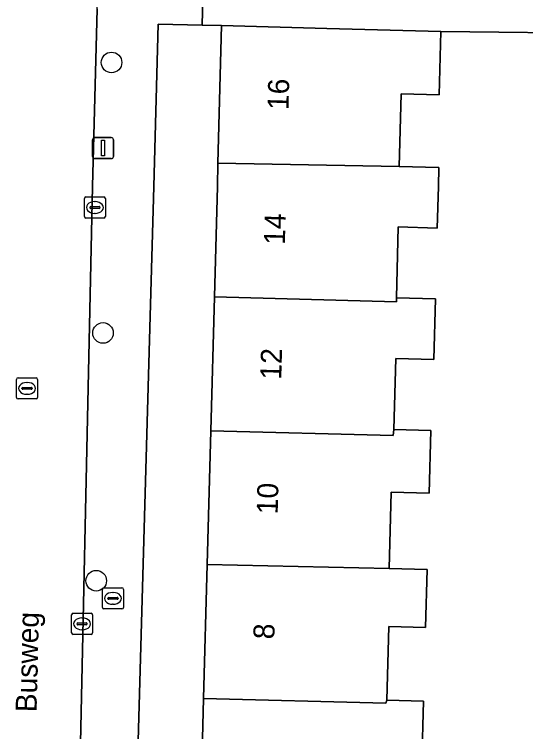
# Model space of a CAD drawing. Extents: x 162082 to 163401, y 388089 to 388636.
# Drawn here: x 162392.24 to 162416.53, y 388224.12 to 388258.18 of the extents above; entities that cross this region are included whole.
import ezdxf

# ---------------------------------------------------------------- set-up
doc = ezdxf.new("R2010")
doc.units = 0
for name, color, linetype in [('IMGEO_Boom', 7, 'Continuous'), ('IMGEO_Brandkraan', 7, 'Continuous'), ('IMGEO_Erf', 7, 'Continuous'), ('IMGEO_Kolk', 7, 'Continuous'), ('IMGEO_Lichtmast', 7, 'Continuous'), ('IMGEO_Openbare_ruimte_label', 7, 'Continuous'), ('IMGEO_Pand', 7, 'Continuous'), ('IMGEO_Pand_nummerreeks', 7, 'Continuous'), ('IMGEO_Rijbaan_lokaal_open', 7, 'Continuous'), ('IMGEO_Rioolput', 7, 'Continuous'), ('IMGEO_Voetpad_open', 7, 'Continuous')]:
    doc.layers.add(name, color=color, linetype=linetype)

msp = doc.modelspace()

# ---------------------------------------------------------------- linework, layer by layer
at = {"layer": 'IMGEO_Boom'}
for centre in [(162396.86, 388255.892), (162396.454, 388243.049), (162396.132, 388231.285)]:
    msp.add_circle(centre, 0.489, dxfattribs=at)
at = {"layer": 'IMGEO_Brandkraan'}
for p, q in [((162396.426, 388230.021), (162396.426, 388230.873)), ((162396.501, 388230.947), (162397.353, 388230.947)), ((162396.914, 388230.727), (162396.939, 388230.727)), ((162397.427, 388230.873), (162397.427, 388230.021)), ((162396.685, 388230.441), (162396.685, 388230.453)), ((162397.123, 388230.404), (162396.725, 388230.404)), ((162396.728, 388230.49), (162397.126, 388230.49)), ((162397.169, 388230.453), (162397.169, 388230.441)), ((162396.937, 388230.167), (162396.912, 388230.167)), ((162397.353, 388229.947), (162396.501, 388229.947))]:
    msp.add_line(p, q, dxfattribs=at)
for points in [[(162396.426, 388230.021), (162396.426, 388230.873)], [(162396.501, 388230.947), (162397.353, 388230.947)], [(162397.427, 388230.873), (162397.427, 388230.021)], [(162397.353, 388229.947), (162396.501, 388229.947)]]:
    msp.add_lwpolyline(points, dxfattribs=at)
for centre, radius, start, end in [((162396.503, 388230.871), 0.0765, 91.552, 178.448), ((162396.503, 388230.871), 0.0765, 91.552, 178.448), ((162397.351, 388230.871), 0.0765, 1.552, 88.448), ((162397.351, 388230.871), 0.0765, 1.552, 88.448), ((162396.725, 388230.45), 0.0403, 85.8775, 175.7526), ((162396.722, 388230.44), 0.0366, 178.938, 274.7102), ((162397.126, 388230.447), 0.043, 264.8664, 352.4533), ((162397.13, 388230.452), 0.0386, 1.7309, 96.639), ((162396.503, 388230.023), 0.0765, 181.552, 268.448), ((162396.503, 388230.023), 0.0765, 181.552, 268.448), ((162397.351, 388230.023), 0.0765, 271.552, 358.448), ((162397.351, 388230.023), 0.0765, 271.552, 358.448)]:
    msp.add_arc(centre, radius, start, end, dxfattribs=at)
for centre, major_axis, ratio, start_param, end_param in [((162396.913, 388230.447), (-0.387, 0.002), 0.722429, 4.712389, 7.853982), ((162396.938, 388230.447), (-0.39, 0.002), 0.717154, 1.570796, 4.712389)]:
    msp.add_ellipse(centre, major_axis=major_axis, ratio=ratio, start_param=start_param, end_param=end_param, dxfattribs=at)
at = {"layer": 'IMGEO_Erf'}
for points in [[(162401.064, 388219.347), (162401.234, 388225.701), (162401.404, 388232.055), (162401.574, 388238.408), (162401.744, 388244.762), (162401.884, 388250), (162401.914, 388251.116), (162402.088, 388257.646), (162401.158, 388257.665), (162399.079, 388257.704), (162398.862, 388250), (162397.665, 388207.451)], [(162420.746, 388257.264), (162412.493, 388257.368), (162412.412, 388254.355), (162410.616, 388254.403), (162410.524, 388250.951), (162412.404, 388250.901), (162412.38, 388250), (162412.328, 388248.032), (162410.477, 388248.082), (162410.387, 388244.713), (162412.243, 388244.663), (162412.166, 388241.791), (162410.357, 388241.839), (162410.267, 388238.471), (162412.023, 388238.424), (162411.943, 388235.436), (162410.137, 388235.484), (162410.041, 388231.871), (162411.851, 388231.822), (162411.777, 388229.06), (162410.027, 388229.107), (162409.934, 388225.608), (162411.677, 388225.562), (162411.598, 388222.628)]]:
    msp.add_lwpolyline(points, dxfattribs=at)
at = {"layer": 'IMGEO_Kolk'}
for p, q in [((162395.569, 388248.579), (162395.569, 388249.431)), ((162395.644, 388249.505), (162396.496, 388249.505)), ((162396.57, 388249.431), (162396.57, 388248.579)), ((162395.871, 388249.048), (162396.269, 388249.048)), ((162396.057, 388249.285), (162396.082, 388249.285)), ((162395.828, 388248.999), (162395.828, 388249.011)), ((162396.266, 388248.962), (162395.868, 388248.962)), ((162396.08, 388248.725), (162396.055, 388248.725)), ((162396.312, 388249.011), (162396.312, 388248.999)), ((162396.496, 388248.505), (162395.644, 388248.505)), ((162394.959, 388228.811), (162394.959, 388229.663)), ((162395.034, 388229.737), (162395.886, 388229.737)), ((162395.96, 388229.663), (162395.96, 388228.811)), ((162395.261, 388229.28), (162395.659, 388229.28)), ((162395.447, 388229.517), (162395.472, 388229.517)), ((162395.218, 388229.231), (162395.218, 388229.243)), ((162395.656, 388229.194), (162395.258, 388229.194)), ((162395.47, 388228.957), (162395.445, 388228.957)), ((162395.702, 388229.243), (162395.702, 388229.231)), ((162395.886, 388228.737), (162395.034, 388228.737))]:
    msp.add_line(p, q, dxfattribs=at)
for points in [[(162395.569, 388248.579), (162395.569, 388249.431)], [(162395.644, 388249.505), (162396.496, 388249.505)], [(162396.57, 388249.431), (162396.57, 388248.579)], [(162396.496, 388248.505), (162395.644, 388248.505)], [(162394.959, 388228.811), (162394.959, 388229.663)], [(162395.034, 388229.737), (162395.886, 388229.737)], [(162395.96, 388229.663), (162395.96, 388228.811)], [(162395.886, 388228.737), (162395.034, 388228.737)]]:
    msp.add_lwpolyline(points, dxfattribs=at)
for centre, radius, start, end in [((162395.646, 388249.429), 0.0765, 91.552, 178.448), ((162395.646, 388249.429), 0.0765, 91.552, 178.448), ((162396.494, 388249.429), 0.0765, 1.552, 88.448), ((162396.494, 388249.429), 0.0765, 1.552, 88.448), ((162395.868, 388249.008), 0.0403, 85.8775, 175.7526), ((162396.273, 388249.01), 0.0386, 1.7309, 96.639), ((162395.865, 388248.998), 0.0366, 178.938, 274.7102), ((162396.269, 388249.005), 0.043, 264.8664, 352.4533), ((162395.646, 388248.581), 0.0765, 181.552, 268.448), ((162395.646, 388248.581), 0.0765, 181.552, 268.448), ((162396.494, 388248.581), 0.0765, 271.552, 358.448), ((162396.494, 388248.581), 0.0765, 271.552, 358.448), ((162395.036, 388229.661), 0.0765, 91.552, 178.448), ((162395.036, 388229.661), 0.0765, 91.552, 178.448), ((162395.884, 388229.661), 0.0765, 1.552, 88.448), ((162395.884, 388229.661), 0.0765, 1.552, 88.448), ((162395.258, 388229.24), 0.0403, 85.8775, 175.7526), ((162395.663, 388229.242), 0.0386, 1.7309, 96.639), ((162395.255, 388229.23), 0.0366, 178.938, 274.7102), ((162395.659, 388229.237), 0.043, 264.8664, 352.4533), ((162395.036, 388228.813), 0.0765, 181.552, 268.448), ((162395.036, 388228.813), 0.0765, 181.552, 268.448), ((162395.884, 388228.813), 0.0765, 271.552, 358.448), ((162395.884, 388228.813), 0.0765, 271.552, 358.448)]:
    msp.add_arc(centre, radius, start, end, dxfattribs=at)
for centre, major_axis, ratio, start_param, end_param in [((162396.056, 388249.005), (-0.387, 0.002), 0.722429, 4.712389, 7.853982), ((162396.081, 388249.005), (-0.39, 0.002), 0.717154, 1.570796, 4.712389), ((162395.446, 388229.237), (-0.387, 0.002), 0.722429, 4.712389, 7.853982), ((162395.471, 388229.237), (-0.39, 0.002), 0.717154, 1.570796, 4.712389)]:
    msp.add_ellipse(centre, major_axis=major_axis, ratio=ratio, start_param=start_param, end_param=end_param, dxfattribs=at)
at = {"layer": 'IMGEO_Lichtmast'}
for p, q in [((162395.955, 388251.426), (162395.955, 388252.226)), ((162395.955, 388252.226), (162395.955, 388251.426)), ((162396.055, 388252.326), (162396.845, 388252.326)), ((162396.845, 388252.326), (162396.055, 388252.326)), ((162396.945, 388252.226), (162396.945, 388251.426)), ((162396.945, 388251.426), (162396.945, 388252.226)), ((162396.845, 388251.326), (162396.055, 388251.326)), ((162396.055, 388251.326), (162396.845, 388251.326))]:
    msp.add_line(p, q, dxfattribs=at)
msp.add_lwpolyline([(162396.375, 388252.201), (162396.525, 388252.201), (162396.525, 388251.451), (162396.375, 388251.451), (162396.375, 388252.201)], dxfattribs=at)
for centre, start, end in [((162396.055, 388252.226), 90, 180), ((162396.055, 388252.226), 90, 180), ((162396.845, 388252.226), 0, 90), ((162396.845, 388252.226), 360, 90), ((162396.055, 388251.426), 180, 270), ((162396.055, 388251.426), 180, 270), ((162396.845, 388251.426), 270, 0), ((162396.845, 388251.426), 270, 0)]:
    msp.add_arc(centre, 0.1, start, end, dxfattribs=at)
at = {"layer": 'IMGEO_Pand'}
for points in [[(162401.914, 388251.116), (162410.524, 388250.951), (162410.616, 388254.403), (162412.412, 388254.355), (162412.493, 388257.368), (162407.087, 388257.512), (162402.088, 388257.646)], [(162401.744, 388244.762), (162410.398, 388244.53), (162410.387, 388244.713), (162410.477, 388248.082), (162412.328, 388248.032), (162412.38, 388250), (162412.404, 388250.901), (162410.524, 388250.951), (162401.914, 388251.116), (162401.884, 388250)], [(162401.744, 388244.762), (162401.574, 388238.408), (162410.227, 388238.176), (162410.267, 388238.471), (162410.357, 388241.839), (162412.166, 388241.791), (162412.243, 388244.663), (162410.387, 388244.713), (162410.398, 388244.53)], [(162401.404, 388232.055), (162410.041, 388231.871), (162410.137, 388235.484), (162411.943, 388235.436), (162412.023, 388238.424), (162410.267, 388238.471), (162410.227, 388238.176), (162401.574, 388238.408)], [(162401.234, 388225.701), (162409.886, 388225.469), (162409.934, 388225.608), (162410.027, 388229.107), (162411.777, 388229.06), (162411.851, 388231.822), (162410.041, 388231.871), (162401.404, 388232.055)], [(162401.064, 388219.347), (162409.716, 388219.115), (162409.72, 388219.337), (162409.809, 388222.676), (162411.598, 388222.628), (162411.677, 388225.562), (162409.934, 388225.608), (162409.886, 388225.469), (162401.234, 388225.701)]]:
    msp.add_lwpolyline(points, close=True, dxfattribs=at)
at = {"layer": 'IMGEO_Rijbaan_lokaal_open'}
msp.add_lwpolyline([(162391.75, 388317.45), (162390.616, 388274.485), (162389.967, 388250), (162389.776, 388242.049), (162389.635, 388236.207), (162389.021, 388210.683), (162395.091, 388210.582), (162395.207, 388215.506), (162395.962, 388250), (162396.18, 388258.434), (162397.025, 388291.191)], dxfattribs=at)
at = {"layer": 'IMGEO_Rioolput'}
for p, q in [((162392.42, 388240.917), (162393.272, 388240.917)), ((162392.345, 388239.991), (162392.345, 388240.843)), ((162392.833, 388240.697), (162392.858, 388240.697)), ((162393.346, 388240.843), (162393.346, 388239.991)), ((162392.604, 388240.411), (162392.604, 388240.423)), ((162393.042, 388240.374), (162392.644, 388240.374)), ((162392.647, 388240.46), (162393.045, 388240.46)), ((162393.088, 388240.423), (162393.088, 388240.411)), ((162393.272, 388239.917), (162392.42, 388239.917)), ((162392.856, 388240.137), (162392.831, 388240.137))]:
    msp.add_line(p, q, dxfattribs=at)
for points in [[(162392.42, 388240.917), (162393.272, 388240.917)], [(162392.345, 388239.991), (162392.345, 388240.843)], [(162393.346, 388240.843), (162393.346, 388239.991)], [(162393.272, 388239.917), (162392.42, 388239.917)]]:
    msp.add_lwpolyline(points, dxfattribs=at)
for centre, radius, start, end in [((162392.422, 388240.841), 0.0765, 91.552, 178.448), ((162392.422, 388240.841), 0.0765, 91.552, 178.448), ((162393.27, 388240.841), 0.0765, 1.552, 88.448), ((162393.27, 388240.841), 0.0765, 1.552, 88.448), ((162392.644, 388240.42), 0.0403, 85.8775, 175.7526), ((162392.641, 388240.41), 0.0366, 178.938, 274.7102), ((162393.045, 388240.417), 0.043, 264.8664, 352.4533), ((162393.049, 388240.422), 0.0386, 1.7309, 96.639), ((162392.422, 388239.993), 0.0765, 181.552, 268.448), ((162392.422, 388239.993), 0.0765, 181.552, 268.448), ((162393.27, 388239.993), 0.0765, 271.552, 358.448), ((162393.27, 388239.993), 0.0765, 271.552, 358.448)]:
    msp.add_arc(centre, radius, start, end, dxfattribs=at)
for centre, major_axis, ratio, start_param, end_param in [((162392.832, 388240.417), (-0.387, 0.002), 0.722429, 4.712389, 7.853982), ((162392.857, 388240.417), (-0.39, 0.002), 0.717154, 1.570796, 4.712389)]:
    msp.add_ellipse(centre, major_axis=major_axis, ratio=ratio, start_param=start_param, end_param=end_param, dxfattribs=at)
at = {"layer": 'IMGEO_Voetpad_open'}
for points in [[(162399.079, 388257.704), (162401.158, 388257.665), (162401.214, 388259.609), (162402.125, 388291.466), (162402.164, 388292.833), (162400.237, 388292.887), (162400.351, 388296.587), (162400.146, 388296.769), (162397.178, 388297.113), (162397.086, 388293.557), (162397.025, 388291.191)], [(162401.214, 388259.609), (162401.158, 388257.665), (162402.088, 388257.646), (162407.087, 388257.512), (162412.493, 388257.368), (162420.746, 388257.264), (162420.684, 388255.264), (162420.571, 388251.05), (162421.884, 388250.995), (162422.055, 388257.122), (162424.504, 388257.054), (162424.733, 388257.048), (162424.782, 388258.753)], [(162396.18, 388258.434), (162395.962, 388250), (162395.207, 388215.506), (162395.091, 388210.582), (162395.032, 388208.499)], [(162397.665, 388207.451), (162398.862, 388250), (162399.079, 388257.704)]]:
    msp.add_lwpolyline(points, dxfattribs=at)

# ---------------------------------------------------------------- texts
at = {"layer": 'IMGEO_Openbare_ruimte_label'}
msp.add_text('Busweg', height=1, rotation=88.6252, dxfattribs=at).set_placement((162393.301, 388225.035))
at = {"layer": 'IMGEO_Pand_nummerreeks'}
for s, p in [('16', (162405.262, 388253.624)), ('14', (162405.091, 388247.226)), ('12', (162404.92, 388240.825)), ('10', (162404.749, 388234.433)), ('8', (162404.59, 388228.497))]:
    msp.add_text(s, height=1, rotation=88.469, dxfattribs=at).set_placement(p)

doc.saveas('drawing.dxf')
